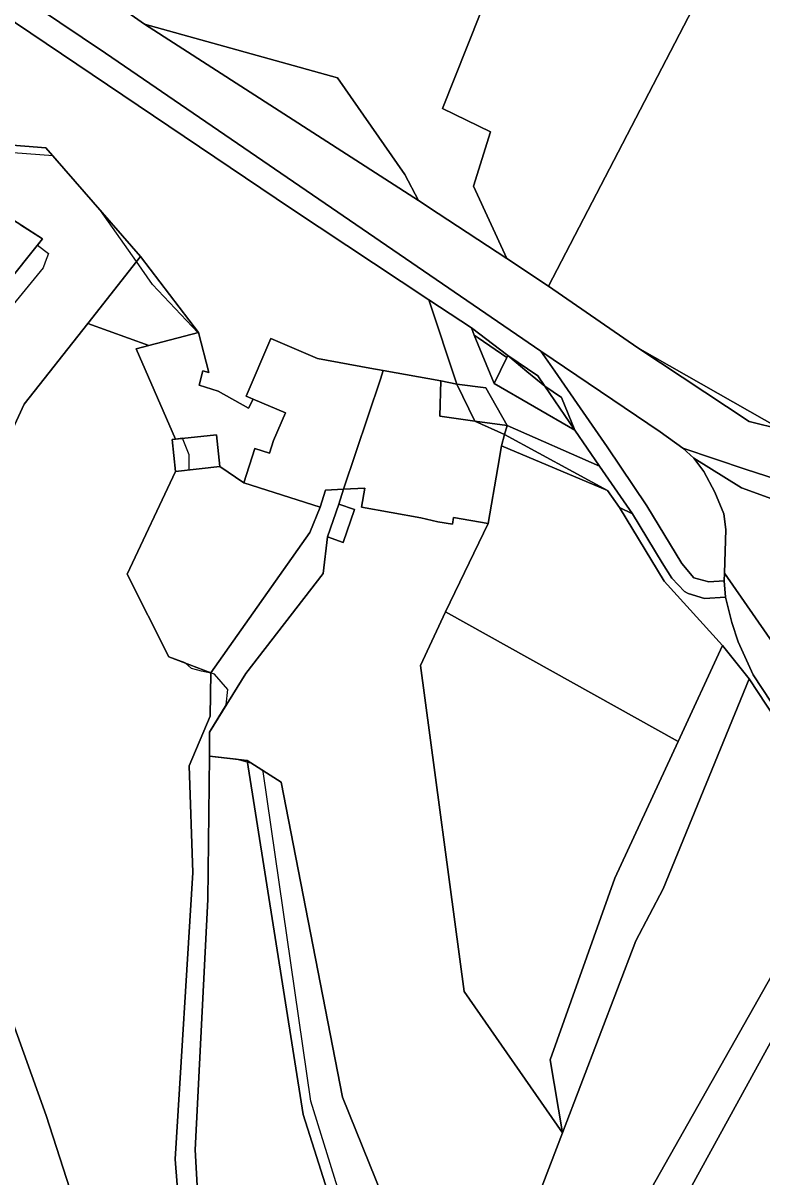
# Model space of a CAD drawing. Extents: x -477304 to -465429, y -1159113 to -1149210.
# Drawn here: x -471895.1 to -471753.2, y -1153719.1 to -1153497.5 of the extents above; entities that cross this region are included whole.
import ezdxf

# ---------------------------------------------------------------- set-up
doc = ezdxf.new("R2010")
doc.units = 0
for name, color, linetype in [('BPEJ_s', 7, 'Continuous'), ('ostatni_s', 7, 'Continuous'), ('PUPFL_s', 7, 'Continuous'), ('trav_porost_s', 7, 'Continuous'), ('zahrada_s', 7, 'Continuous')]:
    doc.layers.add(name, color=color, linetype=linetype)

msp = doc.modelspace()

# ---------------------------------------------------------------- linework, layer by layer
at = {"layer": 'BPEJ_s'}
for points in [[(-471828.99, -1153739.43), (-471839.83, -1153704.57), (-471848.97, -1153641.23), (-471849.3, -1153640.9), (-471851.18, -1153639.7), (-471852.03, -1153639.47), (-471854.18, -1153638.88), (-471859.27, -1153638.3), (-471859.32, -1153633.69), (-471856.07, -1153628.46), (-471855.77, -1153625.5), (-471858.32, -1153622.52), (-471858.73, -1153622.43), (-471859.03, -1153622.36), (-471860.8, -1153621.94), (-471862.78, -1153621.46), (-471863.97, -1153620.39), (-471867.08, -1153619.19), (-471875.08, -1153603.34), (-471865.83, -1153583.59), (-471863.21, -1153583.3), (-471863.21, -1153580.44), (-471864.49, -1153577.24), (-471865.84, -1153577.39), (-471873.39, -1153560.05), (-471870.92, -1153559.4), (-471861.53, -1153556.93), (-471870.23, -1153547.71), (-471873.34, -1153543.29), (-471880.25, -1153533.48), (-471889.36, -1153522.99), (-471897.01, -1153522.41)], [(-471855.77, -1153625.5), (-471858.32, -1153622.52), (-471858.73, -1153622.43), (-471859.03, -1153622.36), (-471860.8, -1153621.94), (-471862.78, -1153621.46), (-471863.97, -1153620.39), (-471867.08, -1153619.19), (-471875.08, -1153603.34), (-471865.83, -1153583.59), (-471863.21, -1153583.3), (-471863.21, -1153580.44), (-471864.49, -1153577.24), (-471865.84, -1153577.39), (-471873.39, -1153560.05), (-471870.92, -1153559.4), (-471861.53, -1153556.93), (-471870.23, -1153547.71), (-471873.34, -1153543.29), (-471880.25, -1153533.48), (-471889.36, -1153522.99), (-471897.01, -1153522.41)], [(-471895.58, -1153536.21), (-471891.35, -1153538.92), (-471892.32, -1153540.14), (-471890.2, -1153541.76), (-471890.85, -1153543.43), (-471891.27, -1153544.52), (-471897.01, -1153551.53)], [(-471895.58, -1153536.21), (-471891.35, -1153538.92), (-471892.32, -1153540.14), (-471890.2, -1153541.76), (-471890.85, -1153543.43), (-471891.27, -1153544.52), (-471897.01, -1153551.53)], [(-471828.99, -1153739.43), (-471839.83, -1153704.57), (-471848.97, -1153641.23), (-471849.3, -1153640.9), (-471851.18, -1153639.7), (-471852.03, -1153639.47), (-471854.18, -1153638.88), (-471859.27, -1153638.3), (-471859.32, -1153633.69), (-471856.07, -1153628.46), (-471855.77, -1153625.5)]]:
    msp.add_lwpolyline(points, dxfattribs=at)
at = {"layer": 'ostatni_s'}
for points in [[(-471886.12, -1153487.55), (-471871.81, -1153497.68), (-471819.13, -1153531.58), (-471815.38, -1153534.05), (-471802.2, -1153542.72), (-471794.14, -1153548.03), (-471777, -1153559.89), (-471755.61, -1153573.99), (-471749.41, -1153575.55)], [(-471896.84, -1153491.42), (-471879.26, -1153503.29), (-471837.07, -1153532.17), (-471795.62, -1153560.48), (-471792.93, -1153564.37), (-471788.1, -1153571.36), (-471782.89, -1153578.9), (-471775.27, -1153590.19), (-471768.54, -1153601.26), (-471766.25, -1153604.03), (-471763.39, -1153604.78), (-471760.41, -1153604.58), (-471760.14, -1153607.75), (-471764.21, -1153607.98), (-471767.34, -1153607.04), (-471768.07, -1153606.66), (-471770.5, -1153604.12), (-471772.35, -1153601.15), (-471778.06, -1153591.77), (-471784.37, -1153582.56), (-471789.09, -1153575.67), (-471791.67, -1153569.41), (-471794.89, -1153567.2), (-471796.24, -1153565.23), (-471802, -1153561.31), (-471808.99, -1153556.04), (-471817.15, -1153550.65), (-471843.57, -1153533.17), (-471899.49, -1153495.45)], [(-471744.65, -1153586.97), (-471756.22, -1153583.23), (-471768.36, -1153579.14), (-471772.73, -1153576.02), (-471795.62, -1153560.48), (-471837.07, -1153532.17), (-471879.26, -1153503.29), (-471896.84, -1153491.42)], [(-471862.01, -1153765.72), (-471865.86, -1153715.68), (-471862.48, -1153660.6), (-471863.18, -1153640.14), (-471859.15, -1153630.6), (-471859.03, -1153622.31), (-471840.01, -1153595.31), (-471838.04, -1153590.46), (-471837, -1153587.17), (-471833.52, -1153587), (-471834.42, -1153589.88), (-471836.64, -1153596.16), (-471837.44, -1153603.19), (-471852.32, -1153622.43), (-471859.32, -1153633.69), (-471859.27, -1153638.3), (-471859.62, -1153665.83), (-471862.07, -1153713.9), (-471859.32, -1153763.4)], [(-471578.97, -1153890.05), (-471607.91, -1153843.77), (-471650.86, -1153782.52), (-471731.23, -1153660.47), (-471735.93, -1153653.33), (-471743.9, -1153641.24), (-471743.02, -1153640.67), (-471754.82, -1153622.65), (-471757.73, -1153616.36), (-471758.97, -1153612.59), (-471760.14, -1153607.75), (-471760.41, -1153604.58), (-471760.36, -1153603.14), (-471750.63, -1153617.18), (-471744.19, -1153626.38), (-471739.05, -1153633.72), (-471734.99, -1153641.27), (-471712.61, -1153674.97), (-471661.65, -1153749.74), (-471645.83, -1153770.38), (-471567.88, -1153888.17)]]:
    msp.add_lwpolyline(points, dxfattribs=at)
for points in [[(-471808.99, -1153556.04), (-471802, -1153561.31), (-471802.2, -1153561.71), (-471807.68, -1153557.92), (-471808.42, -1153557.43)], [(-471837, -1153587.17), (-471838.04, -1153590.46), (-471852.69, -1153585.81), (-471850.59, -1153579.2), (-471847.78, -1153580.09), (-471847.01, -1153577.64), (-471844.71, -1153572.34), (-471850.9, -1153569.7), (-471852.22, -1153569.14), (-471847.49, -1153558.05), (-471838.52, -1153561.88), (-471828.47, -1153563.77), (-471825.92, -1153564.21), (-471826.43, -1153565.91), (-471833.52, -1153587)], [(-471777, -1153559.89), (-471749.41, -1153575.55), (-471755.61, -1153573.99)], [(-471798.33, -1153564.39), (-471802, -1153561.31), (-471796.24, -1153565.23), (-471794.89, -1153567.2)], [(-471766.23, -1153581.05), (-471764.3, -1153583.62), (-471762.19, -1153587.58), (-471760.49, -1153591.74), (-471760.07, -1153594.76), (-471760.36, -1153603.14), (-471760.41, -1153604.58), (-471763.39, -1153604.78), (-471766.25, -1153604.03), (-471768.54, -1153601.26), (-471775.27, -1153590.19), (-471782.89, -1153578.9), (-471788.1, -1153571.36), (-471792.93, -1153564.37), (-471795.62, -1153560.48), (-471772.73, -1153576.02), (-471768.36, -1153579.14)], [(-471812.4, -1153592.45), (-471812.62, -1153593.73), (-471815.43, -1153593.25), (-471818.68, -1153592.5), (-471830.12, -1153590.49), (-471829.48, -1153586.8), (-471833.52, -1153587), (-471826.43, -1153565.91), (-471825.92, -1153564.21), (-471814.88, -1153566.2), (-471815.05, -1153572.98), (-471808.34, -1153573.92), (-471802.59, -1153576.53), (-471803.18, -1153578.69), (-471803.89, -1153582.87), (-471805.78, -1153593.61)], [(-471789.09, -1153575.67), (-471794.89, -1153567.2), (-471791.67, -1153569.41)], [(-471802.59, -1153576.53), (-471808.34, -1153573.92), (-471802.11, -1153574.79)], [(-471802.11, -1153574.79), (-471784.37, -1153582.56), (-471778.06, -1153591.77), (-471780.55, -1153590.53), (-471782.82, -1153587.25), (-471802.59, -1153576.53)], [(-471866.49, -1153577.46), (-471865.84, -1153577.39), (-471857.94, -1153576.54), (-471857.28, -1153582.66), (-471865.83, -1153583.59)], [(-471802.59, -1153576.53), (-471782.82, -1153587.25), (-471803.18, -1153578.69)], [(-471738.92, -1153588.28), (-471742.91, -1153588.83), (-471745.61, -1153590.08), (-471746.33, -1153590.65), (-471757.11, -1153586.74), (-471766.23, -1153581.05), (-471768.36, -1153579.14), (-471756.22, -1153583.23), (-471744.65, -1153586.97)], [(-471751.5, -1153603.66), (-471751.43, -1153605.43), (-471751.02, -1153607.51), (-471750.84, -1153609.17), (-471749.25, -1153614.04), (-471750.63, -1153617.18), (-471760.36, -1153603.14), (-471760.07, -1153594.76), (-471760.49, -1153591.74), (-471762.19, -1153587.58), (-471764.3, -1153583.62), (-471766.23, -1153581.05), (-471757.11, -1153586.74), (-471746.33, -1153590.65), (-471748.03, -1153592), (-471749.61, -1153594.13), (-471750.91, -1153597.3), (-471751.52, -1153600.86)], [(-471831.41, -1153590.94), (-471833.63, -1153597.22), (-471836.64, -1153596.16), (-471834.42, -1153589.88)], [(-471767.34, -1153607.04), (-471764.21, -1153607.98), (-471760.14, -1153607.75), (-471758.97, -1153612.59), (-471757.73, -1153616.36), (-471754.82, -1153622.65), (-471743.02, -1153640.67), (-471743.9, -1153641.24), (-471755.62, -1153623.44), (-471760.76, -1153617.01), (-471771.95, -1153604.67), (-471780.55, -1153590.53), (-471778.06, -1153591.77), (-471772.35, -1153601.15), (-471770.5, -1153604.12), (-471768.07, -1153606.66)], [(-471737.17, -1153667.13), (-471778.44, -1153742.23), (-471794.14, -1153780.14), (-471801.34, -1153768.87), (-471735.93, -1153653.33), (-471731.23, -1153660.47)]]:
    msp.add_lwpolyline(points, close=True, dxfattribs=at)
at = {"layer": 'PUPFL_s'}
for points in [[(-471904.49, -1153520.38), (-471890.72, -1153521.42), (-471872.58, -1153542.32), (-471882.7, -1153555.18), (-471894.88, -1153570.66), (-471909.51, -1153602.32)], [(-471898.99, -1153548.46), (-471891.35, -1153538.92), (-471905.12, -1153530.12)], [(-471909.51, -1153602.32), (-471894.88, -1153570.66), (-471882.7, -1153555.18), (-471870.92, -1153559.4), (-471873.39, -1153560.05), (-471865.84, -1153577.39), (-471866.49, -1153577.46), (-471865.83, -1153583.59), (-471875.08, -1153603.34), (-471867.08, -1153619.19), (-471859.03, -1153622.31), (-471859.15, -1153630.6), (-471863.18, -1153640.14), (-471862.48, -1153660.6), (-471865.86, -1153715.68), (-471862.01, -1153765.72)], [(-471859.32, -1153763.4), (-471862.07, -1153713.9), (-471859.62, -1153665.83), (-471859.27, -1153638.3), (-471852.09, -1153639.12), (-471841.27, -1153707.11), (-471816.66, -1153784.79)], [(-471836.46, -1153915.86), (-471841.61, -1153878.07), (-471853.6, -1153842.48), (-471868.44, -1153776.12), (-471890.69, -1153707.31), (-471911.88, -1153648.37)], [(-471911.88, -1153648.37), (-471890.69, -1153707.31), (-471868.44, -1153776.12), (-471853.6, -1153842.48), (-471841.61, -1153878.07), (-471836.46, -1153915.86)]]:
    msp.add_lwpolyline(points, dxfattribs=at)
for points in [[(-471872.58, -1153542.32), (-471861.42, -1153556.9), (-471870.92, -1153559.4), (-471882.7, -1153555.18)], [(-471833.77, -1153703.77), (-471810.7, -1153760.81), (-471812.5, -1153768.05), (-471816.66, -1153784.79), (-471841.27, -1153707.11), (-471852.09, -1153639.12), (-471845.55, -1153643.29)]]:
    msp.add_lwpolyline(points, close=True, dxfattribs=at)
at = {"layer": 'trav_porost_s'}
for points in [[(-471808.55, -1153528.8), (-471802.2, -1153542.72), (-471815.38, -1153534.05), (-471819.13, -1153531.58), (-471821.8, -1153526.6), (-471834.73, -1153507.97), (-471871.81, -1153497.68), (-471886.12, -1153487.55), (-471894.64, -1153481.51), (-471869.67, -1153449.26), (-471844.45, -1153449.92), (-471811.58, -1153450.78), (-471803.85, -1153453.31), (-471829.89, -1153452.16), (-471836.93, -1153461.96), (-471836.15, -1153479.97), (-471797.69, -1153471.49), (-471814.55, -1153513.91), (-471805.29, -1153518.35)], [(-471802.2, -1153542.72), (-471808.55, -1153528.8), (-471805.29, -1153518.35), (-471814.55, -1153513.91), (-471797.69, -1153471.49), (-471836.15, -1153479.97), (-471836.93, -1153461.96), (-471829.89, -1153452.16), (-471803.85, -1153453.31), (-471768.06, -1153465.03), (-471754.81, -1153472.21), (-471794.14, -1153548.03)], [(-471738.84, -1153480.86), (-471699.18, -1153497.29), (-471704.91, -1153510.83), (-471731.94, -1153572.31), (-471734.18, -1153577.82), (-471749.41, -1153575.55), (-471777, -1153559.89), (-471794.14, -1153548.03), (-471754.81, -1153472.21)], [(-471871.81, -1153497.68), (-471834.73, -1153507.97), (-471821.8, -1153526.6), (-471819.13, -1153531.58)], [(-471920.78, -1153515.01), (-471904.49, -1153520.38), (-471905.12, -1153530.12), (-471891.35, -1153538.92), (-471898.99, -1153548.46), (-471944.09, -1153586.31), (-471937.33, -1153575.94), (-471934.92, -1153570.28), (-471932.62, -1153553.73)], [(-471806.23, -1153567.55), (-471811.81, -1153566.85), (-471817.15, -1153550.65), (-471808.99, -1153556.04), (-471808.42, -1153557.43), (-471804.61, -1153566.7), (-471789.09, -1153575.67), (-471784.37, -1153582.56), (-471802.11, -1153574.79)], [(-471852.69, -1153585.81), (-471857.28, -1153582.66), (-471857.94, -1153576.54), (-471865.84, -1153577.39), (-471873.39, -1153560.05), (-471870.92, -1153559.4), (-471861.42, -1153556.9), (-471859.44, -1153564.62), (-471860.55, -1153564.3), (-471861.25, -1153567.01), (-471857.6, -1153568.18), (-471851.77, -1153571.42), (-471850.9, -1153569.7), (-471844.71, -1153572.34), (-471847.01, -1153577.64), (-471847.78, -1153580.09), (-471850.59, -1153579.2)], [(-471804.61, -1153566.7), (-471808.42, -1153557.43), (-471807.68, -1153557.92), (-471802.2, -1153561.71)], [(-471794.89, -1153567.2), (-471789.09, -1153575.67), (-471804.61, -1153566.7), (-471802.2, -1153561.71), (-471802, -1153561.31), (-471798.33, -1153564.39)], [(-471760.76, -1153617.01), (-471769.23, -1153635.44), (-471813.93, -1153610.55), (-471805.78, -1153593.61), (-471803.89, -1153582.87), (-471803.18, -1153578.69), (-471782.82, -1153587.25), (-471780.55, -1153590.53), (-471771.95, -1153604.67)], [(-471818.77, -1153620.85), (-471813.93, -1153610.55), (-471769.23, -1153635.44), (-471781.43, -1153661.74), (-471793.86, -1153696.62), (-471791.49, -1153710.62), (-471810.37, -1153683.51)], [(-471793.86, -1153696.62), (-471781.43, -1153661.74), (-471769.23, -1153635.44), (-471760.76, -1153617.01), (-471755.62, -1153623.44), (-471772.12, -1153663.76), (-471777.38, -1153673.75), (-471791.49, -1153710.62)], [(-471772.12, -1153663.76), (-471755.62, -1153623.44), (-471743.9, -1153641.24), (-471735.93, -1153653.33), (-471801.34, -1153768.87), (-471808.88, -1153756.06), (-471791.49, -1153710.62), (-471777.38, -1153673.75)], [(-471676.6, -1153831.55), (-471685.96, -1153854.32), (-471704.98, -1153899.28), (-471710.76, -1153910.75), (-471794.14, -1153780.14), (-471778.44, -1153742.23), (-471737.17, -1153667.13), (-471731.23, -1153660.47), (-471650.86, -1153782.52)]]:
    msp.add_lwpolyline(points, close=True, dxfattribs=at)
for points in [[(-471899.49, -1153495.45), (-471843.57, -1153533.17), (-471817.15, -1153550.65), (-471811.81, -1153566.85), (-471814.88, -1153566.2), (-471825.92, -1153564.21), (-471828.47, -1153563.77), (-471838.52, -1153561.88), (-471847.49, -1153558.05), (-471852.22, -1153569.14), (-471850.9, -1153569.7), (-471851.77, -1153571.42), (-471857.6, -1153568.18), (-471861.25, -1153567.01), (-471860.55, -1153564.3), (-471859.44, -1153564.62), (-471861.42, -1153556.9), (-471872.58, -1153542.32), (-471890.72, -1153521.42), (-471904.49, -1153520.38)], [(-471810.7, -1153760.81), (-471833.77, -1153703.77), (-471845.55, -1153643.29), (-471852.09, -1153639.12), (-471859.27, -1153638.3), (-471859.32, -1153633.69), (-471852.32, -1153622.43), (-471837.44, -1153603.19), (-471836.64, -1153596.16), (-471833.63, -1153597.22), (-471831.41, -1153590.94), (-471834.42, -1153589.88), (-471833.52, -1153587), (-471829.48, -1153586.8), (-471830.12, -1153590.49), (-471818.68, -1153592.5), (-471815.43, -1153593.25), (-471812.62, -1153593.73), (-471812.4, -1153592.45), (-471805.78, -1153593.61), (-471813.93, -1153610.55), (-471818.77, -1153620.85), (-471810.37, -1153683.51), (-471791.49, -1153710.62), (-471808.88, -1153756.06)]]:
    msp.add_lwpolyline(points, dxfattribs=at)
at = {"layer": 'zahrada_s'}
for points in [[(-471808.34, -1153573.92), (-471815.05, -1153572.98), (-471814.88, -1153566.2), (-471811.81, -1153566.85)], [(-471802.11, -1153574.79), (-471808.34, -1153573.92), (-471811.81, -1153566.85), (-471806.23, -1153567.55)], [(-471867.08, -1153619.19), (-471875.08, -1153603.34), (-471865.83, -1153583.59), (-471857.28, -1153582.66), (-471852.69, -1153585.81), (-471838.04, -1153590.46), (-471840.01, -1153595.31), (-471859.03, -1153622.31)]]:
    msp.add_lwpolyline(points, close=True, dxfattribs=at)

doc.saveas('drawing.dxf')
